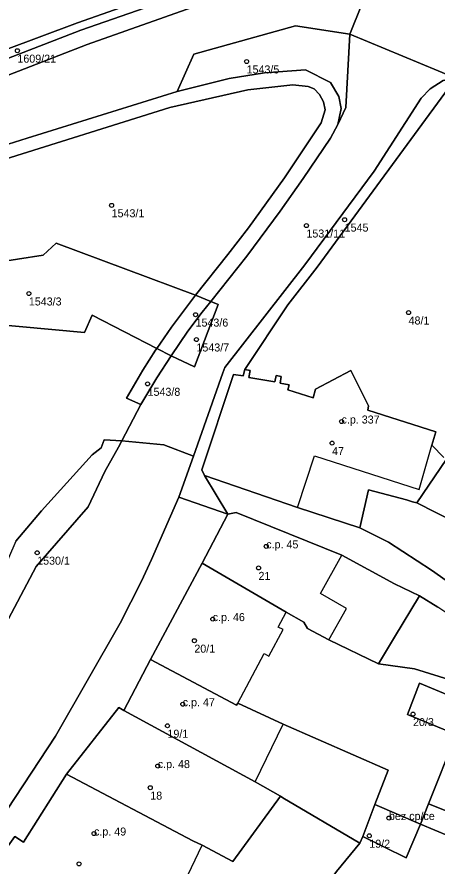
# Model space of a CAD drawing. Extents: x -878211 to -870363, y -1058464 to -1052522.
# Drawn here: x -874581.6 to -874529.1, y -1056000 to -1055893.9 of the extents above; entities that cross this region are included whole.
import ezdxf

# ---------------------------------------------------------------- set-up
doc = ezdxf.new("R2010")
doc.units = 0
for name, color, linetype in [('Vrstva 50', 7, 'Continuous'), ('Vrstva 51', 7, 'Continuous'), ('Vrstva 52', 7, 'Continuous')]:
    doc.layers.add(name, color=color, linetype=linetype)

msp = doc.modelspace()

# ---------------------------------------------------------------- linework, layer by layer
at = {"layer": 'Vrstva 50'}
for centre in [(-874581.59, -1055898.10994), (-874552.94, -1055899.45994), (-874569.81, -1055917.42994), (-874540.68, -1055919.21994), (-874545.46, -1055919.95994), (-874580.16, -1055928.44994), (-874559.32, -1055931.08994), (-874532.69, -1055930.82994), (-874559.21, -1055934.19994), (-874565.32, -1055939.73994), (-874541.07, -1055944.43994), (-874542.25, -1055947.13994), (-874550.48, -1055960.03994), (-874579.12, -1055960.83994), (-874551.45, -1055962.73994), (-874557.17, -1055969.12994), (-874559.47, -1055971.82994), (-874560.92, -1055979.75994), (-874532.13, -1055980.99994), (-874562.83, -1055982.45994), (-874564.04, -1055987.48994), (-874564.98, -1055990.18994), (-874535.14, -1055993.97994), (-874572.01, -1055995.91994), (-874537.6, -1055996.19994), (-874573.89, -1055999.70994)]:
    msp.add_circle(centre, 0.25, dxfattribs=at)
at = {"layer": 'Vrstva 51'}
for points in [[(-874627.55, -1055882.49), (-874610.97, -1055903.46), (-874609.1, -1055904.68), (-874607.5, -1055905.16), (-874604.71, -1055905.38), (-874601.49, -1055904.86), (-874598.38, -1055903.7), (-874596.73, -1055903.08), (-874574.09, -1055894.61), (-874560.2, -1055889.7)], [(-874559.6, -1055890.61), (-874573.67, -1055895.54), (-874589.42, -1055901.63), (-874593.59, -1055903.29), (-874600.96, -1055905.8), (-874604.57, -1055906.38), (-874608.73, -1055905.9), (-874612.57, -1055903.11), (-874627.82, -1055883.96)], [(-874670.77, -1055956.77), (-874668.86, -1055954.3), (-874666.67, -1055951.75), (-874657.69, -1055942.31), (-874653.83, -1055938.91), (-874650.4, -1055936.22), (-874642.61, -1055930.89), (-874640.19, -1055929.41), (-874635.49, -1055926.96), (-874631.39, -1055925.23), (-874624.88, -1055922.88), (-874585.18, -1055910.53), (-874580.38, -1055909.02), (-874561.63, -1055903.19), (-874559.54, -1055898.54), (-874546.84, -1055895.02), (-874540.03, -1055896.03), (-874535.65, -1055885.11)], [(-874630, -1055884.3), (-874613.81, -1055904.7), (-874609.75, -1055907.62), (-874606.78, -1055908.19), (-874603.75, -1055908.26), (-874601.75, -1055908.01), (-874599.83, -1055907.48), (-874594.18, -1055905.6), (-874572.88, -1055897.32), (-874558.35, -1055892.23)], [(-874535.65, -1055885.11), (-874540.03, -1055896.03), (-874526.77, -1055901.52), (-874512.01, -1055889.21)], [(-874558.35, -1055892.23), (-874572.88, -1055897.32), (-874594.18, -1055905.6), (-874599.83, -1055907.48), (-874601.75, -1055908.01), (-874629.37, -1055916.39), (-874635.99, -1055918.89), (-874639.3, -1055920.41), (-874644.04, -1055922.93), (-874650.55, -1055927.03), (-874656.24, -1055930.97), (-874658.96, -1055933.14), (-874662.18, -1055936.17), (-874675.43, -1055950.15)], [(-874584.6, -1055912.11), (-874562.53, -1055905.19), (-874552.8, -1055902.98), (-874547.15, -1055902.37), (-874545.25, -1055902.57), (-874544.48, -1055902.88), (-874543.81, -1055903.6), (-874543.31, -1055904.49), (-874543.1, -1055905.51), (-874543.62, -1055907.12), (-874548.19, -1055914.01), (-874552.69, -1055920.25), (-874555.28, -1055923.58), (-874559.34, -1055928.67), (-874557.43, -1055929.43), (-874552.91, -1055923.77), (-874548.73, -1055918.17), (-874545.85, -1055914.08), (-874542.46, -1055909.02), (-874541.52, -1055907.33), (-874541.13, -1055905.34), (-874541.39, -1055903.83), (-874542.45, -1055902.08), (-874545.58, -1055900.49), (-874550.72, -1055900.86), (-874555.13, -1055901.57), (-874561.63, -1055903.19), (-874580.38, -1055909.02), (-874585.18, -1055910.53)], [(-874526.77, -1055901.52), (-874544.1, -1055925.14), (-874547.79, -1055929.88), (-874553.16, -1055937.95), (-874552.49, -1055938.06), (-874552.68, -1055938.92), (-874549.43, -1055939.47), (-874549.24, -1055938.67), (-874548.63, -1055938.8), (-874548.76, -1055939.66), (-874547.6, -1055939.85), (-874547.79, -1055940.49), (-874544.62, -1055941.49), (-874544.31, -1055940.39), (-874539.92, -1055938.06), (-874537.71, -1055942.46), (-874537.77, -1055943.04), (-874529.29, -1055945.72), (-874529.77, -1055947.38), (-874528.29, -1055948.93)], [(-874588.05, -1055925.16), (-874578.38, -1055923.64), (-874576.73, -1055922.14), (-874559.34, -1055928.67), (-874555.28, -1055923.58), (-874552.69, -1055920.25), (-874548.19, -1055914.01), (-874543.62, -1055907.12), (-874543.1, -1055905.51), (-874543.31, -1055904.49), (-874543.81, -1055903.6), (-874544.48, -1055902.88), (-874545.25, -1055902.57), (-874547.15, -1055902.37), (-874552.8, -1055902.98), (-874562.53, -1055905.19), (-874584.6, -1055912.11)], [(-874581.8, -1055959.37), (-874578.57, -1055955.61), (-874572.25, -1055948.6), (-874571.12, -1055947.72), (-874570.76, -1055946.71), (-874568.54, -1055946.85), (-874566.18, -1055942.33), (-874567.95, -1055941.52), (-874565.92, -1055938.02), (-874564.32, -1055935.53), (-874564.16, -1055935.3), (-874572.26, -1055931.17), (-874573.19, -1055933.33), (-874589.58, -1055931.83)], [(-874528.29, -1055948.93), (-874529.77, -1055947.38), (-874529.29, -1055945.72), (-874537.77, -1055943.04), (-874537.71, -1055942.46), (-874539.92, -1055938.06), (-874544.31, -1055940.39), (-874544.62, -1055941.49), (-874547.79, -1055940.49), (-874547.6, -1055939.85), (-874548.76, -1055939.66), (-874548.63, -1055938.8), (-874549.24, -1055938.67), (-874549.43, -1055939.47), (-874552.68, -1055938.92), (-874552.49, -1055938.06), (-874553.16, -1055937.95), (-874553.36, -1055938.72), (-874554.58, -1055938.57), (-874558.53, -1055950.49), (-874558.21, -1055951.18), (-874546.59, -1055955.2), (-874538.78, -1055957.72), (-874537.68, -1055952.98), (-874532.93, -1055954.23), (-874532.22, -1055954.47), (-874531.67, -1055954.62), (-874527.94, -1055949.15)], [(-874604.35, -1056005.1), (-874596.88, -1055993.63), (-874592.05, -1055986.65), (-874579.23, -1055962.54), (-874572.73, -1055955.11), (-874570.66, -1055950.69), (-874568.95, -1055947.64), (-874568.54, -1055946.85), (-874570.76, -1055946.71), (-874571.12, -1055947.72), (-874572.25, -1055948.6), (-874578.57, -1055955.61), (-874581.8, -1055959.37), (-874585.37, -1055967.58), (-874588.83, -1055975.69), (-874592.99, -1055985.26), (-874595.37, -1055984.03), (-874597.5, -1055989.13), (-874600.59, -1055995.57), (-874602.92, -1055994.47), (-874605.94, -1056000.8)], [(-874588.97, -1056002.13), (-874576.82, -1055983.77), (-874568.75, -1055969.65), (-874566.08, -1055964.37), (-874564.84, -1055961.7), (-874561.4, -1055953.89), (-874559.59, -1055948.75), (-874563.27, -1055947.34), (-874568.54, -1055946.85), (-874568.95, -1055947.64), (-874570.66, -1055950.69), (-874572.73, -1055955.11), (-874579.23, -1055962.54), (-874592.05, -1055986.65), (-874596.88, -1055993.63), (-874604.35, -1056005.1)], [(-874527.94, -1055949.15), (-874531.67, -1055954.62), (-874526.81, -1055957.04)], [(-874518.07, -1055971.28), (-874529.81, -1055963), (-874535.19, -1055959.51), (-874538.78, -1055957.72), (-874546.59, -1055955.2), (-874558.21, -1055951.18), (-874555.29, -1055956.03), (-874554.25, -1055955.79), (-874541.04, -1055961.13), (-874534.47, -1055964.72), (-874531.33, -1055966.21), (-874529.03, -1055967.62)], [(-874526.81, -1055957.04), (-874531.67, -1055954.62), (-874532.22, -1055954.47), (-874532.93, -1055954.23), (-874537.68, -1055952.98), (-874538.78, -1055957.72), (-874535.19, -1055959.51), (-874529.81, -1055963), (-874518.07, -1055971.28)], [(-874585.41, -1056001.12), (-874581.9, -1055996.31), (-874580.84, -1055997), (-874575.45, -1055988.5), (-874568.91, -1055980.18), (-874568.3, -1055980.54), (-874564.97, -1055974.19), (-874558.51, -1055962.13), (-874555.29, -1055956.03), (-874561.4, -1055953.89), (-874564.84, -1055961.7), (-874566.08, -1055964.37), (-874568.75, -1055969.65), (-874576.82, -1055983.77), (-874588.97, -1056002.13)], [(-874526.75, -1055983.55), (-874530.19, -1055992.22), (-874526.52, -1055993.65)], [(-874527.62, -1055996.25), (-874531.18, -1055994.73), (-874533.01, -1055998.94), (-874538.4, -1055996.31), (-874538.77, -1055997.12), (-874541.68, -1056000.66), (-874544.39, -1056004.44), (-874542.68, -1056006.73), (-874535.12, -1056011.69), (-874533.65, -1056012.64), (-874527.95, -1056017.69)]]:
    msp.add_lwpolyline(points, dxfattribs=at)
for points in [[(-874593.59, -1055903.29), (-874589.42, -1055901.63), (-874573.67, -1055895.54), (-874559.6, -1055890.61), (-874558.55, -1055889.65), (-874560.2, -1055889.7), (-874574.09, -1055894.61), (-874596.73, -1055903.08), (-874596.42, -1055903.89), (-874594.57, -1055903.12)], [(-874540.03, -1055896.03), (-874546.84, -1055895.02), (-874559.54, -1055898.54), (-874561.63, -1055903.19), (-874555.13, -1055901.57), (-874550.72, -1055900.86), (-874545.58, -1055900.49), (-874542.45, -1055902.08), (-874541.39, -1055903.83), (-874541.13, -1055905.34), (-874541.52, -1055907.33), (-874540.55, -1055905.21)], [(-874568.54, -1055946.85), (-874563.27, -1055947.34), (-874559.59, -1055948.75), (-874555.92, -1055938.35), (-874555.65, -1055937.69), (-874545.66, -1055924.86), (-874537, -1055913.16), (-874531.12, -1055904.03), (-874529.99, -1055902.87), (-874528.37, -1055901.82), (-874526.77, -1055901.52), (-874540.03, -1055896.03), (-874540.55, -1055905.21), (-874541.52, -1055907.33), (-874542.46, -1055909.02), (-874545.85, -1055914.08), (-874548.73, -1055918.17), (-874552.91, -1055923.77), (-874557.43, -1055929.43), (-874556.5, -1055929.81), (-874559.45, -1055937.62), (-874562.35, -1055936.23), (-874564.18, -1055938.97), (-874566.18, -1055942.33)], [(-874555.29, -1055956.03), (-874558.21, -1055951.18), (-874558.53, -1055950.49), (-874554.58, -1055938.57), (-874553.36, -1055938.72), (-874553.16, -1055937.95), (-874547.79, -1055929.88), (-874544.1, -1055925.14), (-874526.77, -1055901.52), (-874528.37, -1055901.82), (-874529.99, -1055902.87), (-874531.12, -1055904.03), (-874537, -1055913.16), (-874545.66, -1055924.86), (-874555.65, -1055937.69), (-874555.92, -1055938.35), (-874559.59, -1055948.75), (-874561.4, -1055953.89)], [(-874562.34, -1055932.64), (-874559.34, -1055928.67), (-874576.73, -1055922.14), (-874578.38, -1055923.64), (-874588.05, -1055925.16), (-874588.33, -1055926.38), (-874589.74, -1055928), (-874589.58, -1055931.83), (-874573.19, -1055933.33), (-874572.26, -1055931.17), (-874564.16, -1055935.3)], [(-874558.5, -1055930.77), (-874557.43, -1055929.43), (-874559.34, -1055928.67), (-874562.34, -1055932.64), (-874564.16, -1055935.3), (-874562.35, -1055936.23), (-874560.3, -1055933.16)], [(-874562.35, -1055936.23), (-874559.45, -1055937.62), (-874556.5, -1055929.81), (-874557.43, -1055929.43), (-874558.5, -1055930.77), (-874560.3, -1055933.16)], [(-874562.35, -1055936.23), (-874564.16, -1055935.3), (-874564.32, -1055935.53), (-874565.92, -1055938.02), (-874567.95, -1055941.52), (-874566.18, -1055942.33), (-874564.18, -1055938.97)], [(-874555.29, -1055956.03), (-874558.51, -1055962.13), (-874548.01, -1055968.27), (-874545.8, -1055969.51), (-874545.31, -1055970.29), (-874542.67, -1055971.7), (-874536.45, -1055974.73), (-874534.45, -1055971.4), (-874531.33, -1055966.21), (-874534.47, -1055964.72), (-874541.04, -1055961.13), (-874554.25, -1055955.79)], [(-874531.94, -1055975.34), (-874536.45, -1055974.73), (-874542.67, -1055971.7), (-874545.31, -1055970.29), (-874545.8, -1055969.51), (-874548.01, -1055968.27), (-874558.51, -1055962.13), (-874564.97, -1055974.19), (-874554.22, -1055979.9), (-874554.05, -1055979.64), (-874548.35, -1055982.26), (-874535.23, -1055988.02), (-874536.92, -1055992.3), (-874531.18, -1055994.73), (-874530.19, -1055992.22), (-874526.75, -1055983.55), (-874532.84, -1055981.03), (-874531.31, -1055977.13), (-874525.33, -1055979.63), (-874525.45, -1055979.95), (-874519.76, -1055982.41), (-874518.32, -1055983.03), (-874517.63, -1055979.78)], [(-874531.33, -1055966.21), (-874534.45, -1055971.4), (-874536.45, -1055974.73), (-874531.94, -1055975.34), (-874517.63, -1055979.78), (-874517.21, -1055977.8), (-874517.9, -1055975.42), (-874524.8, -1055970.46), (-874529.03, -1055967.62)], [(-874538.4, -1055996.31), (-874536.92, -1055992.3), (-874535.23, -1055988.02), (-874548.35, -1055982.26), (-874554.05, -1055979.64), (-874554.22, -1055979.9), (-874564.97, -1055974.19), (-874568.3, -1055980.54), (-874551.85, -1055989.45), (-874548.71, -1055991.26), (-874548.4, -1055991.44), (-874538.77, -1055997.12)], [(-874525.45, -1055979.95), (-874525.33, -1055979.63), (-874531.31, -1055977.13), (-874532.84, -1055981.03), (-874526.75, -1055983.55)], [(-874568.3, -1055980.54), (-874568.91, -1055980.18), (-874575.45, -1055988.5), (-874559.64, -1055996.81), (-874558.49, -1055997.38), (-874554.68, -1055999.42), (-874548.71, -1055991.26), (-874551.85, -1055989.45)], [(-874556.11, -1056020.76), (-874553.75, -1056017.38), (-874549.89, -1056012.05), (-874544.39, -1056004.44), (-874541.68, -1056000.66), (-874538.77, -1055997.12), (-874548.4, -1055991.44), (-874548.71, -1055991.26), (-874554.68, -1055999.42), (-874558.49, -1055997.38), (-874559.64, -1055996.81), (-874575.45, -1055988.5), (-874580.84, -1055997), (-874581.9, -1055996.31), (-874585.41, -1056001.12), (-874573.16, -1056008.25), (-874572.84, -1056008.44), (-874572.34, -1056007.45), (-874562.93, -1056012.12), (-874564.74, -1056015.53), (-874565.07, -1056016.14), (-874556.35, -1056020.64)], [(-874531.18, -1055994.73), (-874536.92, -1055992.3), (-874538.4, -1055996.31), (-874533.01, -1055998.94)], [(-874526.52, -1055993.65), (-874530.19, -1055992.22), (-874531.18, -1055994.73), (-874527.62, -1055996.25)]]:
    msp.add_lwpolyline(points, close=True, dxfattribs=at)
at = {"layer": 'Vrstva 52'}
for points in [[(-874544.47, -1055948.73), (-874531.37, -1055952.92), (-874529.77, -1055947.38), (-874529.29, -1055945.72), (-874537.77, -1055943.04), (-874537.71, -1055942.46), (-874539.92, -1055938.06), (-874544.31, -1055940.39), (-874544.62, -1055941.49), (-874547.79, -1055940.49), (-874547.6, -1055939.85), (-874548.76, -1055939.66), (-874548.63, -1055938.8), (-874549.24, -1055938.67), (-874549.43, -1055939.47), (-874552.68, -1055938.92), (-874552.49, -1055938.06), (-874553.16, -1055937.95), (-874553.36, -1055938.72), (-874554.58, -1055938.57), (-874558.53, -1055950.49), (-874558.21, -1055951.18), (-874546.59, -1055955.2)], [(-874558.51, -1055962.13), (-874548.01, -1055968.27), (-874545.8, -1055969.51), (-874545.31, -1055970.29), (-874542.67, -1055971.7), (-874540.43, -1055967.79), (-874543.72, -1055965.94), (-874541.04, -1055961.13), (-874554.25, -1055955.79), (-874555.29, -1055956.03)], [(-874564.97, -1055974.19), (-874554.22, -1055979.9), (-874554.05, -1055979.64), (-874550.75, -1055973.42), (-874550.15, -1055973.75), (-874548.38, -1055970.44), (-874548.99, -1055970.12), (-874548.01, -1055968.27), (-874558.51, -1055962.13)], [(-874568.3, -1055980.54), (-874551.85, -1055989.45), (-874548.35, -1055982.26), (-874554.05, -1055979.64), (-874554.22, -1055979.9), (-874564.97, -1055974.19)], [(-874531.31, -1055977.13), (-874532.84, -1055981.03), (-874526.75, -1055983.55), (-874525.45, -1055979.95), (-874525.33, -1055979.63)], [(-874575.45, -1055988.5), (-874559.64, -1055996.81), (-874558.49, -1055997.38), (-874554.68, -1055999.42), (-874548.71, -1055991.26), (-874551.85, -1055989.45), (-874568.3, -1055980.54), (-874568.91, -1055980.18)], [(-874572.84, -1056008.44), (-874572.34, -1056007.45), (-874562.93, -1056012.12), (-874560.56, -1056007.9), (-874562.93, -1056006.62), (-874558.49, -1055997.38), (-874559.64, -1055996.81), (-874575.45, -1055988.5), (-874580.84, -1055997), (-874581.9, -1055996.31), (-874585.41, -1056001.12), (-874573.16, -1056008.25)], [(-874536.92, -1055992.3), (-874538.4, -1055996.31), (-874533.01, -1055998.94), (-874531.18, -1055994.73)]]:
    msp.add_lwpolyline(points, close=True, dxfattribs=at)

# ---------------------------------------------------------------- texts
at = {"layer": 'Vrstva 50'}
for s, p in [('1609/21', (-874581.59, -1055899.599)), ('1543/5', (-874552.94, -1055900.949)), ('1543/1', (-874569.81, -1055918.919)), ('1545', (-874540.68, -1055920.709)), ('1531/11', (-874545.46, -1055921.449)), ('1543/3', (-874580.16, -1055929.939)), ('1543/6', (-874559.32, -1055932.579)), ('48/1', (-874532.69, -1055932.319)), ('1543/7', (-874559.21, -1055935.689)), ('1543/8', (-874565.32, -1055941.229)), ('c.p. 337', (-874541.07, -1055944.69)), ('47', (-874542.25, -1055948.629)), ('c.p. 45', (-874550.48, -1055960.29)), ('1530/1', (-874579.12, -1055962.329)), ('21', (-874551.45, -1055964.229)), ('c.p. 46', (-874557.17, -1055969.379)), ('20/1', (-874559.47, -1055973.319)), ('c.p. 47', (-874560.92, -1055980.01)), ('20/3', (-874532.13, -1055982.489)), ('19/1', (-874562.83, -1055983.949)), ('c.p. 48', (-874564.04, -1055987.74)), ('18', (-874564.98, -1055991.679)), ('bez cp/ce', (-874535.14, -1055994.23)), ('c.p. 49', (-874572.01, -1055996.169)), ('19/2', (-874537.6, -1055997.689))]:
    msp.add_text(s, height=0.999996, dxfattribs=at).set_placement(p)

doc.saveas('drawing.dxf')
